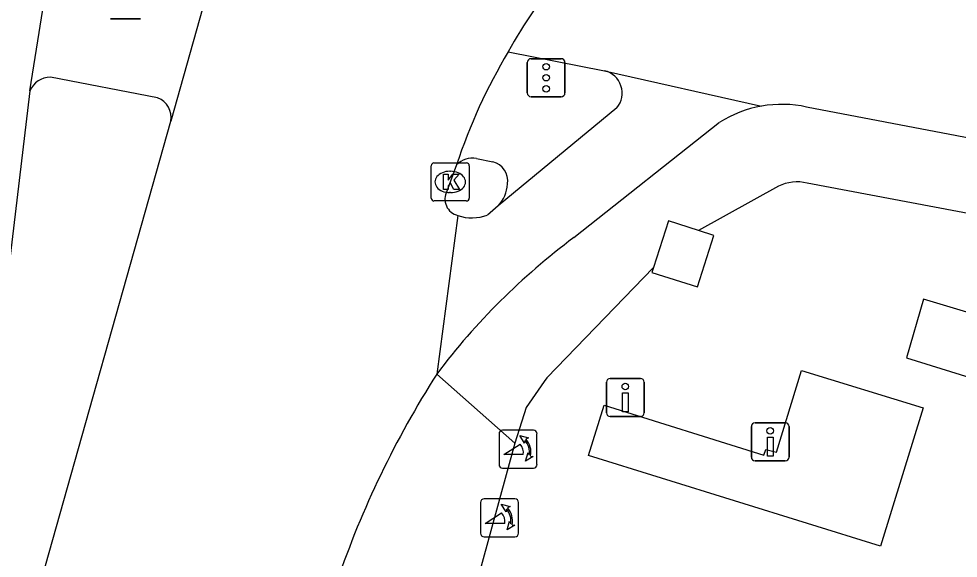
# Model space of a CAD drawing. Extents: x 157692 to 159670, y 381454 to 383289.
# Drawn here: x 158512.84 to 158537.51, y 382080.96 to 382095.12 of the extents above; entities that cross this region are included whole.
import ezdxf

# ---------------------------------------------------------------- set-up
doc = ezdxf.new("R2010")
doc.units = 0
for name, color, linetype in [('IMGEO_Drukknoppaal', 7, 'Continuous'), ('IMGEO_Fietspad_gesloten', 7, 'Continuous'), ('IMGEO_Kolk', 7, 'Continuous'), ('IMGEO_Poller', 7, 'Continuous'), ('IMGEO_Rijbaan_lokaal_gesloten', 7, 'Continuous'), ('IMGEO_Verkeerseiland_open', 7, 'Continuous'), ('IMGEO_Verkeersregelinstallatiepaal', 7, 'Continuous'), ('IMGEO_Voetpad_gesloten', 7, 'Continuous'), ('IMGEO_Voetpad_open', 7, 'Continuous')]:
    doc.layers.add(name, color=color, linetype=linetype)

msp = doc.modelspace()

# ---------------------------------------------------------------- linework, layer by layer
at = {"layer": 'IMGEO_Drukknoppaal'}
for p, q in [((158528.368, 382085.68), (158529.158, 382085.68)), ((158529.158, 382085.68), (158528.368, 382085.68)), ((158528.268, 382084.78), (158528.268, 382085.58)), ((158528.268, 382085.58), (158528.268, 382084.78)), ((158529.258, 382085.58), (158529.258, 382084.78)), ((158529.258, 382084.78), (158529.258, 382085.58)), ((158529.158, 382084.68), (158528.368, 382084.68)), ((158528.368, 382084.68), (158529.158, 382084.68)), ((158532.173, 382084.514), (158532.963, 382084.514)), ((158532.963, 382084.514), (158532.173, 382084.514)), ((158532.073, 382083.614), (158532.073, 382084.414)), ((158532.073, 382084.414), (158532.073, 382083.614)), ((158533.063, 382084.414), (158533.063, 382083.614)), ((158533.063, 382083.614), (158533.063, 382084.414)), ((158532.963, 382083.514), (158532.173, 382083.514)), ((158532.173, 382083.514), (158532.963, 382083.514))]:
    msp.add_line(p, q, dxfattribs=at)
for points in [[(158528.838, 382085.305), (158528.838, 382084.805), (158528.688, 382084.805), (158528.688, 382085.305), (158528.838, 382085.305)], [(158532.643, 382084.139), (158532.643, 382083.639), (158532.493, 382083.639), (158532.493, 382084.139), (158532.643, 382084.139)]]:
    msp.add_lwpolyline(points, dxfattribs=at)
for centre in [(158528.763, 382085.47), (158532.568, 382084.304)]:
    msp.add_circle(centre, 0.085, dxfattribs=at)
for centre, start, end in [((158528.368, 382085.58), 90, 180), ((158528.368, 382085.58), 90, 180), ((158529.158, 382085.58), 0, 90), ((158529.158, 382085.58), 360, 90), ((158528.368, 382084.78), 180, 270), ((158528.368, 382084.78), 180, 270), ((158529.158, 382084.78), 270, 0), ((158529.158, 382084.78), 270, 0), ((158532.173, 382084.414), 90, 180), ((158532.173, 382084.414), 90, 180), ((158532.963, 382084.414), 0, 90), ((158532.963, 382084.414), 360, 90), ((158532.173, 382083.614), 180, 270), ((158532.173, 382083.614), 180, 270), ((158532.963, 382083.614), 270, 0), ((158532.963, 382083.614), 270, 0)]:
    msp.add_arc(centre, 0.1, start, end, dxfattribs=at)
at = {"layer": 'IMGEO_Fietspad_gesloten'}
for points in [[(158525.689, 382094.257), (158528.22, 382093.759)], [(158528.22, 382093.759), (158532.343, 382092.829)], [(158528.543, 382092.784), (158525.425, 382090.208)], [(158533.524, 382092.807), (158567.173, 382086.396), (158657.056, 382067.984)], [(158527.408, 382089.376), (158531.241, 382092.405)], [(158525.425, 382090.208), (158525.14, 382089.97)]]:
    msp.add_lwpolyline(points, dxfattribs=at)
for centre, radius, start, end in [((158528.071, 382093.169), 0.609, 320.8267, 75.8315), ((158532.88, 382089.79), 3.086, 100.0139, 122.0751), ((158532.877, 382089.788), 3.087, 77.9041, 99.9615), ((158524.735, 382091.039), 1.143, 251.175, 290.7494), ((158538.216, 382074.92), 18.05, 126.7827, 142.9459)]:
    msp.add_arc(centre, radius, start, end, dxfattribs=at)
at = {"layer": 'IMGEO_Kolk'}
for p, q in [((158523.739, 382091.339), (158524.591, 382091.339)), ((158523.664, 382090.413), (158523.664, 382091.265)), ((158524.152, 382091.119), (158524.177, 382091.119)), ((158524.665, 382091.265), (158524.665, 382090.413)), ((158524.175, 382090.559), (158524.15, 382090.559)), ((158524.591, 382090.339), (158523.739, 382090.339))]:
    msp.add_line(p, q, dxfattribs=at)
for points in [[(158523.739, 382091.339), (158524.591, 382091.339)], [(158523.664, 382090.413), (158523.664, 382091.265)], [(158524.665, 382091.265), (158524.665, 382090.413)], [(158523.985, 382091.039), (158524.108, 382091.039), (158524.108, 382090.888), (158524.238, 382091.039), (158524.402, 382091.039), (158524.256, 382090.888), (158524.409, 382090.639), (158524.257, 382090.639), (158524.172, 382090.803), (158524.108, 382090.736), (158524.108, 382090.639), (158523.985, 382090.639), (158523.985, 382091.039)], [(158524.591, 382090.339), (158523.739, 382090.339)]]:
    msp.add_lwpolyline(points, dxfattribs=at)
for centre, start, end in [((158523.741, 382091.263), 91.552, 178.448), ((158523.741, 382091.263), 91.552, 178.448), ((158524.589, 382091.263), 1.552, 88.448), ((158524.589, 382091.263), 1.552, 88.448), ((158523.741, 382090.415), 181.552, 268.448), ((158523.741, 382090.415), 181.552, 268.448), ((158524.589, 382090.415), 271.552, 358.448), ((158524.589, 382090.415), 271.552, 358.448)]:
    msp.add_arc(centre, 0.0765, start, end, dxfattribs=at)
for centre, major_axis, ratio, start_param, end_param in [((158524.151, 382090.839), (-0.387, 0.002), 0.722429, 4.712389, 7.853982), ((158524.176, 382090.839), (-0.39, 0.002), 0.717154, 1.570796, 4.712389)]:
    msp.add_ellipse(centre, major_axis=major_axis, ratio=ratio, start_param=start_param, end_param=end_param, dxfattribs=at)
at = {"layer": 'IMGEO_Poller'}
for p, q in [((158525.448, 382084.228), (158525.448, 382083.421)), ((158525.448, 382084.228), (158525.448, 382083.421)), ((158526.35, 382084.323), (158525.542, 382084.323)), ((158526.35, 382084.323), (158525.542, 382084.323)), ((158526.444, 382083.421), (158526.444, 382084.228)), ((158526.444, 382083.421), (158526.444, 382084.228)), ((158525.542, 382083.326), (158526.35, 382083.326)), ((158525.542, 382083.326), (158526.35, 382083.326)), ((158525.866, 382082.519), (158525.058, 382082.519)), ((158525.866, 382082.519), (158525.058, 382082.519)), ((158524.964, 382082.424), (158524.964, 382081.617)), ((158524.964, 382082.424), (158524.964, 382081.617)), ((158525.96, 382081.617), (158525.96, 382082.424)), ((158525.96, 382081.617), (158525.96, 382082.424)), ((158525.058, 382081.522), (158525.866, 382081.522)), ((158525.058, 382081.522), (158525.866, 382081.522))]:
    msp.add_line(p, q, dxfattribs=at)
for points in [[(158526.127, 382084.052), (158526.115, 382083.979), (158525.99, 382084.184)], [(158525.99, 382084.184), (158526.221, 382084.118), (158526.15, 382084.086)], [(158526.083, 382083.679), (158525.57, 382083.679), (158526, 382083.954)], [(158526.143, 382083.507), (158526.209, 382083.738), (158526.239, 382083.67)], [(158526.275, 382083.643), (158526.347, 382083.632), (158526.143, 382083.507)], [(158525.643, 382082.248), (158525.631, 382082.175), (158525.506, 382082.38)], [(158525.506, 382082.38), (158525.737, 382082.314), (158525.666, 382082.282)], [(158525.599, 382081.875), (158525.086, 382081.875), (158525.516, 382082.15)], [(158525.659, 382081.703), (158525.725, 382081.934), (158525.755, 382081.866)], [(158525.791, 382081.839), (158525.863, 382081.828), (158525.659, 382081.703)]]:
    msp.add_lwpolyline(points, dxfattribs=at)
for centre, radius, start, end in [((158525.542, 382084.228), 0.0946, 90, 180), ((158525.542, 382084.228), 0.0946, 90, 180), ((158526.35, 382084.228), 0.0946, 0, 90), ((158526.35, 382084.228), 0.0946, 0, 90), ((158525.755, 382083.729), 0.332, 351.3247, 42.4854), ((158525.769, 382083.739), 0.476, 351.7527, 41.1691), ((158525.769, 382083.739), 0.516, 349.3569, 42.2912), ((158525.542, 382083.421), 0.0946, 180, 270), ((158525.542, 382083.421), 0.0946, 180, 270), ((158526.35, 382083.421), 0.0946, 270, 0), ((158526.35, 382083.421), 0.0946, 270, 0), ((158525.058, 382082.424), 0.0946, 90, 180), ((158525.058, 382082.424), 0.0946, 90, 180), ((158525.866, 382082.424), 0.0946, 0, 90), ((158525.866, 382082.424), 0.0946, 0, 90), ((158525.285, 382081.935), 0.476, 351.7527, 41.1691), ((158525.285, 382081.935), 0.516, 349.3569, 42.2912), ((158525.271, 382081.925), 0.332, 351.3247, 42.4854), ((158525.058, 382081.617), 0.0946, 180, 270), ((158525.058, 382081.617), 0.0946, 180, 270), ((158525.866, 382081.617), 0.0946, 270, 0), ((158525.866, 382081.617), 0.0946, 270, 0)]:
    msp.add_arc(centre, radius, start, end, dxfattribs=at)
at = {"layer": 'IMGEO_Rijbaan_lokaal_gesloten'}
for points in [[(158513.126, 382093.234), (158513.642, 382096.469), (158517.751, 382095.712), (158516.827, 382092.435)], [(158513.126, 382093.234), (158508.697, 382056.078)], [(158513.246, 382079.747), (158516.827, 382092.435)], [(158524.332, 382091.288), (158524.076, 382090.599)], [(158524.366, 382089.957), (158523.811, 382085.796)]]:
    msp.add_lwpolyline(points, dxfattribs=at)
for centre, radius, start, end in [((158535.968, 382088.648), 11.71, 126.6869, 151.3783), ((158538.474, 382086.619), 14.893, 149.1448, 161.729), ((158524.474, 382090.392), 0.448, 152.5221, 256.0965), ((158545.464, 382072.023), 25.662, 147.5397, 161.0531)]:
    msp.add_arc(centre, radius, start, end, dxfattribs=at)
at = {"layer": 'IMGEO_Verkeerseiland_open'}
msp.add_lwpolyline([(158524.853, 382091.456), (158525.284, 382091.37)], dxfattribs=at)
for centre, radius, start, end in [((158524.753, 382090.873), 0.591, 80.2826, 135.4619), ((158525.147, 382090.859), 0.529, 352.1111, 74.9515), ((158524.699, 382090.858), 0.975, 318.1444, 355.7458)]:
    msp.add_arc(centre, radius, start, end, dxfattribs=at)
at = {"layer": 'IMGEO_Verkeersregelinstallatiepaal'}
for p, q in [((158516.03, 382095.122), (158515.24, 382095.122)), ((158515.24, 382095.122), (158516.03, 382095.122)), ((158526.289, 382094.075), (158527.079, 382094.075)), ((158527.079, 382094.075), (158526.289, 382094.075)), ((158526.189, 382093.175), (158526.189, 382093.975)), ((158526.189, 382093.975), (158526.189, 382093.175)), ((158527.179, 382093.975), (158527.179, 382093.175)), ((158527.179, 382093.175), (158527.179, 382093.975)), ((158527.079, 382093.075), (158526.289, 382093.075)), ((158526.289, 382093.075), (158527.079, 382093.075))]:
    msp.add_line(p, q, dxfattribs=at)
for centre in [(158526.684, 382093.865), (158526.684, 382093.575), (158526.684, 382093.285)]:
    msp.add_circle(centre, 0.085, dxfattribs=at)
for centre, start, end in [((158526.289, 382093.975), 90, 180), ((158526.289, 382093.975), 90, 180), ((158527.079, 382093.975), 0, 90), ((158527.079, 382093.975), 360, 90), ((158526.289, 382093.175), 180, 270), ((158526.289, 382093.175), 180, 270), ((158527.079, 382093.175), 270, 0), ((158527.079, 382093.175), 270, 0)]:
    msp.add_arc(centre, 0.1, start, end, dxfattribs=at)
at = {"layer": 'IMGEO_Voetpad_gesloten'}
for points in [[(158530.685, 382089.566), (158529.895, 382089.818), (158529.505, 382088.595)], [(158529.505, 382088.595), (158529.462, 382088.463), (158530.655, 382088.082), (158531.088, 382089.437), (158530.685, 382089.566)], [(158538.929, 382087.06), (158536.595, 382087.757), (158536.147, 382086.223), (158538.456, 382085.507), (158538.929, 382087.06)], [(158535.469, 382081.279), (158527.794, 382083.658), (158528.21, 382084.981), (158532.397, 382083.667), (158532.457, 382083.815), (158532.731, 382083.742), (158533.386, 382085.889), (158536.584, 382084.911), (158535.469, 382081.279)]]:
    msp.add_lwpolyline(points, dxfattribs=at)
at = {"layer": 'IMGEO_Voetpad_open'}
for points in [[(158516.482, 382093.046), (158513.666, 382093.588)], [(158532.785, 382090.725), (158530.685, 382089.566)], [(158570.941, 382083.698), (158567.095, 382084.488), (158556.81, 382086.425), (158533.535, 382090.81)], [(158529.505, 382088.595), (158526.701, 382085.7), (158526.634, 382085.603), (158526.156, 382084.918), (158525.864, 382083.985)], [(158523.811, 382085.796), (158525.864, 382083.985)], [(158525.864, 382083.985), (158524.781, 382080.019)]]:
    msp.add_lwpolyline(points, dxfattribs=at)
for centre, radius, start, end in [((158513.672, 382092.99), 0.598, 90.5911, 155.9031), ((158516.293, 382092.536), 0.544, 349.2727, 69.6297), ((158533.276, 382089.744), 1.097, 76.3387, 116.5931)]:
    msp.add_arc(centre, radius, start, end, dxfattribs=at)

doc.saveas('drawing.dxf')
